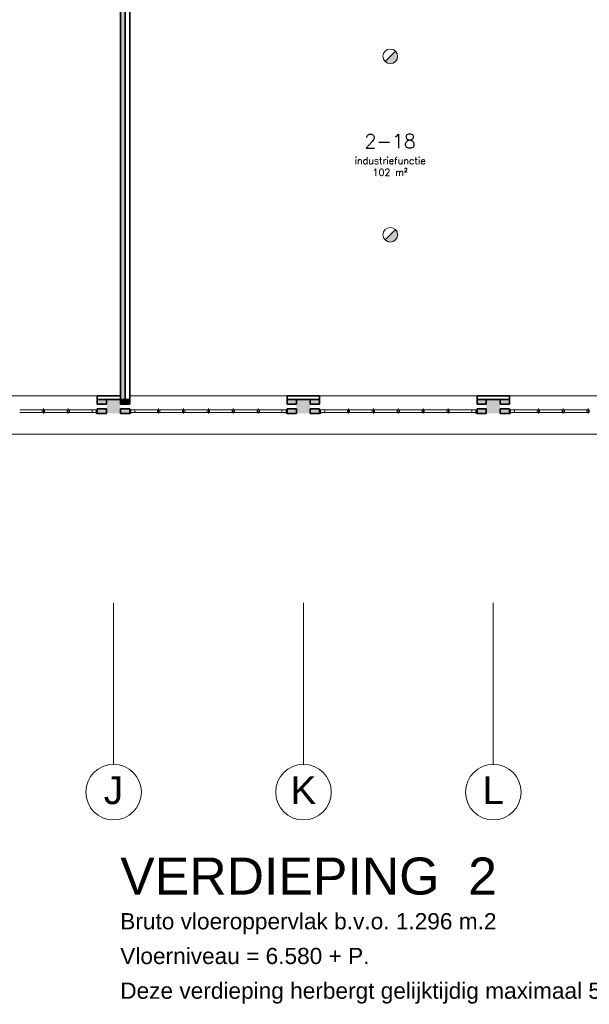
# Model space of a CAD drawing. Header units: millimetres. Extents: x -13022 to 1371524, y -38729 to 632593.
# Tile 313 of 381: x 766769 to 779069, y 561716 to 582980. Entities that reach past the tile are written whole.
import ezdxf
from ezdxf.enums import TextEntityAlignment as Align
from ezdxf.lldxf.tags import DXFTag

# ---------------------------------------------------------------- set-up
doc = ezdxf.new("R2010")
doc.units = ezdxf.units.MM
doc.header["$LTSCALE"] = 35
for name, color, linetype, lineweight in [('A LIJN 1', 1, 'Continuous', 20), ('A LIJN 2', 2, 'Continuous', 35), ('A LIJN 5', 5, 'Continuous', 13), ('A LIJN 9', 252, 'Continuous', 18), ('Al65----_beveiliging-inst', 92, 'Continuous', 9), ('B95 tekst', 7, 'Continuous', 25), ('brandveiligheid voorzieningen', 10, 'Continuous', 9)]:
    doc.layers.add(name, color=color, linetype=linetype, lineweight=lineweight)
doc.styles.add('Algemeen', font='simplex.shx', dxfattribs={"height": 2.5})
doc.styles.add('Arial20', font='arial.ttf', dxfattribs={"height": 0.18})
doc.styles.add('Arial40', font='arial.ttf', dxfattribs={"height": 0.18})
doc.styles.add('Arial6', font='arial.ttf', dxfattribs={"height": 0.18})
tags = doc.linetypes.add('DIVIDE2', pattern=[0.625, 0.25, -0.125, 0, -0.125, 0, -0.125]).pattern_tags.tags
tags[14:15] = [DXFTag(74, 4), DXFTag(75, 0), DXFTag(340, '0'), DXFTag(46, 1.0), DXFTag(50, 0.0), DXFTag(44, 0.0), DXFTag(45, 0.0)]
tags[12:13] = [DXFTag(74, 4), DXFTag(75, 0), DXFTag(340, '0'), DXFTag(46, 1.0), DXFTag(50, 0.0), DXFTag(44, 0.0), DXFTag(45, 0.0)]
tags[10:11] = [DXFTag(74, 4), DXFTag(75, 0), DXFTag(340, '0'), DXFTag(46, 1.0), DXFTag(50, 0.0), DXFTag(44, 0.0), DXFTag(45, 0.0)]
tags[8:9] = [DXFTag(74, 4), DXFTag(75, 0), DXFTag(340, '0'), DXFTag(46, 1.0), DXFTag(50, 0.0), DXFTag(44, 0.0), DXFTag(45, 0.0)]
tags[6:7] = [DXFTag(74, 4), DXFTag(75, 0), DXFTag(340, '0'), DXFTag(46, 1.0), DXFTag(50, 0.0), DXFTag(44, 0.0), DXFTag(45, 0.0)]
tags[4:5] = [DXFTag(74, 4), DXFTag(75, 0), DXFTag(340, '0'), DXFTag(46, 1.0), DXFTag(50, 0.0), DXFTag(44, 0.0), DXFTag(45, 0.0)]

# ---------------------------------------------------------------- blocks, each defined once
blk = doc.blocks.new('Brandmelder')
at = {"layer": 'brandveiligheid voorzieningen'}
blk.add_hatch(color=256, dxfattribs=at).paths.add_polyline_path([(76.62, -89.8, 0.198912), (75.85, -87.94), (72.13, -91.66, 0.668179)])
blk.add_line((72.13, -91.66), (75.85, -87.94), dxfattribs=at)
blk.add_circle((73.99, -89.8), 2.63, dxfattribs=at)

msp = doc.modelspace()

# ---------------------------------------------------------------- hatches: boundary and pattern name
at = {"layer": 'A LIJN 9', "ltscale": 0.1}
h = msp.add_hatch(color=256, dxfattribs=at)
h.dxf.hatch_style = 1
h.paths.add_polyline_path([(769044.265, 583518.871), (768944.265, 583518.871), (768944.265, 574777.872), (769044.265, 574777.872)])
h = msp.add_hatch(color=256, dxfattribs=at)
h.dxf.hatch_style = 1
h.paths.add_polyline_path([(768644.302, 574777.872), (768444.261, 574777.872), (768444.261, 574677.872), (768644.26, 574677.872)])
h.paths.add_polyline_path([(768644.302, 574577.869), (768444.261, 574577.869), (768444.261, 574477.869), (768644.26, 574477.869)])
h.paths.add_polyline_path([(769144.273, 574577.882), (768944.27, 574577.882), (768944.27, 574477.882), (769144.273, 574477.882)])
h = msp.add_hatch(color=256, dxfattribs=at)
h.dxf.hatch_style = 1
h.paths.add_polyline_path([(769144.273, 574777.872), (769044.265, 574777.872), (768944.265, 574777.872), (768944.27, 574677.872), (769144.273, 574677.872)])
h = msp.add_hatch(color=256, dxfattribs=at)
h.dxf.hatch_style = 1
h.paths.add_polyline_path([(772744.277, 574777.872), (772544.282, 574777.872), (772544.282, 574677.872), (772744.277, 574677.872)])
h.paths.add_polyline_path([(772744.319, 574577.869), (772544.282, 574577.869), (772544.282, 574477.869), (772744.277, 574477.869)])
h.paths.add_polyline_path([(773244.292, 574577.886), (773044.288, 574577.886), (773044.288, 574477.886), (773244.292, 574477.886)])
h.paths.add_polyline_path([(773244.292, 574777.876), (773044.288, 574777.876), (773044.288, 574677.876), (773244.292, 574677.876)])
h = msp.add_hatch(color=256, dxfattribs=at)
h.dxf.hatch_style = 1
h.paths.add_polyline_path([(776844.337, 574577.869), (776644.292, 574577.869), (776644.292, 574477.869), (776844.295, 574477.869)])
h.paths.add_polyline_path([(776844.295, 574777.876), (776644.292, 574777.876), (776644.292, 574677.876), (776844.295, 574677.876)])
h.paths.add_polyline_path([(777344.302, 574777.884), (777144.305, 574777.884), (777144.305, 574677.88), (777344.302, 574677.892)])
h.paths.add_polyline_path([(777344.302, 574577.89), (777144.305, 574577.89), (777144.305, 574477.89), (777344.302, 574477.89)])

# ---------------------------------------------------------------- linework, layer by layer
at = {"layer": 'A LIJN 1', "linetype": 'Continuous'}
msp.add_line((796748.361, 574027.902), (744281.704, 574027.902), dxfattribs=at)
at = {"layer": 'A LIJN 1', "color": 1, "linetype": 'DIVIDE2'}
for p, q in [((768794.172, 570382.863), (768794.172, 566897.871)), ((772894.168, 570382.863), (772894.168, 566897.871)), ((776994.165, 570382.863), (776994.165, 566897.871))]:
    msp.add_line(p, q, dxfattribs=at)
at = {"layer": 'A LIJN 1', "color": 2, "linetype": 'Continuous', "lineweight": 0}
for centre, ratio, start_param, end_param in [((768797.17, 566297.872), 0.999712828, 0.000005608, 6.283180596), ((772897.174, 566297.872), 0.999717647, 0.00000562, 6.283180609), ((776997.171, 566297.872), 0.999712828, 0.000005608, 6.283180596)]:
    msp.add_ellipse(centre, major_axis=(0.36, 600), ratio=ratio, start_param=start_param, end_param=end_param, dxfattribs=at)
at = {"layer": 'A LIJN 2'}
for p, q in [((768944.265, 583518.872), (768944.265, 574777.872)), ((769044.265, 583518.872), (769044.265, 574777.872)), ((769144.265, 574777.872), (769144.265, 583418.872)), ((768444.261, 574857.872), (768944.265, 574857.872)), ((768444.261, 574777.872), (768444.261, 574857.872)), ((768444.261, 574777.872), (768944.265, 574777.872)), ((768444.261, 574677.872), (768444.261, 574777.872)), ((768644.26, 574677.872), (768644.302, 574777.872)), ((769044.265, 574777.872), (768944.265, 574777.872)), ((769144.265, 574777.872), (769044.265, 574777.872)), ((769144.273, 574777.872), (769144.273, 574677.872)), ((772544.282, 574857.884), (773244.292, 574857.884)), ((772544.282, 574777.884), (772544.282, 574857.884)), ((772544.282, 574777.884), (773244.292, 574777.884)), ((772544.282, 574777.872), (772744.277, 574777.872)), ((772544.282, 574777.872), (772544.282, 574677.872)), ((772744.277, 574777.872), (772744.277, 574677.872)), ((773044.288, 574777.876), (773244.292, 574777.876)), ((773044.288, 574777.876), (773044.288, 574677.876)), ((773244.292, 574777.884), (773244.292, 574857.884)), ((773244.292, 574777.876), (773244.292, 574677.876)), ((776644.292, 574857.884), (777344.302, 574857.884)), ((776644.292, 574777.884), (776644.292, 574857.884)), ((776644.292, 574777.884), (777344.302, 574777.884)), ((776644.292, 574777.876), (776844.295, 574777.876)), ((776644.292, 574777.876), (776644.292, 574677.876)), ((776844.295, 574777.876), (776844.295, 574677.876)), ((777144.305, 574777.88), (777144.305, 574677.88)), ((777344.302, 574777.884), (777344.302, 574857.884)), ((777344.302, 574777.892), (777344.302, 574677.892)), ((768444.261, 574677.872), (768644.26, 574677.872)), ((768444.261, 574577.869), (768644.302, 574577.869)), ((768444.261, 574477.869), (768444.261, 574577.869)), ((768644.26, 574477.869), (768644.302, 574577.869)), ((768944.27, 574677.872), (769144.273, 574677.872)), ((768944.27, 574577.882), (769144.273, 574577.882)), ((768944.27, 574477.882), (768944.27, 574577.882)), ((769144.273, 574477.882), (769144.273, 574577.882)), ((772544.282, 574677.872), (772744.277, 574677.872)), ((772544.282, 574577.869), (772744.319, 574577.869)), ((772544.282, 574477.869), (772544.282, 574577.869)), ((772744.277, 574477.869), (772744.319, 574577.869)), ((773044.288, 574677.876), (773244.292, 574677.876)), ((773044.288, 574577.886), (773244.292, 574577.886)), ((773044.288, 574477.886), (773044.288, 574577.886)), ((773244.292, 574477.886), (773244.292, 574577.886)), ((776644.292, 574677.876), (776844.295, 574677.876)), ((776644.292, 574577.869), (776844.337, 574577.869)), ((776644.292, 574477.869), (776644.292, 574577.869)), ((776844.295, 574477.869), (776844.337, 574577.869)), ((777144.305, 574677.88), (777344.302, 574677.892)), ((777144.305, 574577.89), (777344.302, 574577.89)), ((777144.305, 574477.89), (777144.305, 574577.89)), ((777344.302, 574477.89), (777344.302, 574577.89)), ((768444.261, 574477.869), (768644.26, 574477.869)), ((768944.27, 574477.882), (769144.273, 574477.882)), ((772544.282, 574477.869), (772744.277, 574477.869)), ((773044.288, 574477.886), (773244.292, 574477.886)), ((776644.292, 574477.869), (776844.295, 574477.869)), ((777144.305, 574477.89), (777344.302, 574477.89))]:
    msp.add_line(p, q, dxfattribs=at)
at = {"layer": 'A LIJN 2', "ltscale": 0.1}
msp.add_line((768944.27, 574677.872), (768944.265, 574777.872), dxfattribs=at)
at = {"layer": 'A LIJN 2'}
for points in [[(768944.27, 574477.882, -15000.001), (768644.26, 574477.882, -15000.001), (768944.27, 574777.872, -15000.001), (768644.26, 574777.88, -15000.001)], [(773044.288, 574477.886, -15000.001), (772744.277, 574477.886, -15000.001), (773044.288, 574777.876, -15000.001), (772744.277, 574777.884, -15000.001)], [(777144.305, 574477.89, -15000.001), (776844.295, 574477.89, -15000.001), (777144.305, 574777.88, -15000.001), (776844.295, 574777.888, -15000.001)]]:
    msp.add_trace(points, dxfattribs=at)
at = {"layer": 'A LIJN 5', "linetype": 'Continuous'}
for p, q in [((765044.258, 574857.86), (768444.267, 574857.86)), ((769144.275, 574857.86), (772544.284, 574857.86)), ((773244.292, 574857.86), (776644.302, 574857.86)), ((777344.31, 574857.86), (780744.319, 574857.86)), ((766769.241, 574557.862), (767256.713, 574557.862)), ((767281.715, 574582.862), (767281.715, 574472.862)), ((767306.716, 574557.862), (767794.265, 574557.862)), ((767819.263, 574582.862), (767819.263, 574472.862)), ((767844.264, 574557.862), (768331.767, 574557.862)), ((769256.774, 574557.862), (769744.247, 574557.862)), ((769769.225, 574582.862), (769769.225, 574472.862)), ((769794.227, 574557.862), (770281.78, 574557.862)), ((770306.777, 574582.862), (770306.777, 574472.862)), ((770331.775, 574557.862), (770819.255, 574557.862)), ((770844.257, 574582.862), (770844.257, 574472.862)), ((770869.258, 574557.862), (771356.731, 574557.862)), ((771381.732, 574582.862), (771381.732, 574472.862)), ((771406.734, 574557.862), (771894.283, 574557.862)), ((771919.28, 574582.862), (771919.28, 574472.862)), ((771944.282, 574557.862), (772431.785, 574557.862)), ((773356.792, 574557.862), (773844.264, 574557.862)), ((773869.243, 574582.862), (773869.243, 574472.862)), ((773894.244, 574557.862), (774381.797, 574557.862)), ((774406.795, 574582.862), (774406.795, 574472.862)), ((774431.792, 574557.862), (774919.273, 574557.862)), ((774944.274, 574582.862), (774944.274, 574472.862)), ((774969.276, 574557.862), (775456.748, 574557.862)), ((775481.75, 574582.862), (775481.75, 574472.862)), ((775506.751, 574557.862), (775994.3, 574557.862)), ((776019.298, 574582.862), (776019.298, 574472.862)), ((776044.299, 574557.862), (776531.802, 574557.862)), ((777456.809, 574557.862), (777944.282, 574557.862)), ((777969.26, 574582.862), (777969.26, 574472.862)), ((777994.262, 574557.862), (778481.814, 574557.862)), ((778506.812, 574582.862), (778506.812, 574472.862)), ((778531.81, 574557.862), (779019.29, 574557.862)), ((779044.292, 574582.862), (779044.292, 574472.862)), ((767256.713, 574497.858), (766769.241, 574497.858)), ((767794.265, 574497.858), (767306.716, 574497.858)), ((768331.767, 574497.858), (767844.264, 574497.858)), ((769744.247, 574497.858), (769256.774, 574497.858)), ((770281.78, 574497.858), (769794.227, 574497.858)), ((770819.255, 574497.858), (770331.775, 574497.858)), ((771356.731, 574497.858), (770869.258, 574497.858)), ((771894.283, 574497.858), (771406.734, 574497.858)), ((772431.785, 574497.858), (771944.282, 574497.858)), ((773844.264, 574497.858), (773356.792, 574497.858)), ((774381.797, 574497.858), (773894.244, 574497.858)), ((774919.273, 574497.858), (774431.792, 574497.858)), ((775456.748, 574497.858), (774969.276, 574497.858)), ((775994.3, 574497.858), (775506.751, 574497.858)), ((776531.802, 574497.858), (776044.299, 574497.858)), ((777944.282, 574497.858), (777456.809, 574497.858)), ((778481.814, 574497.858), (777994.262, 574497.858)), ((779019.29, 574497.858), (778531.81, 574497.858))]:
    msp.add_line(p, q, dxfattribs=at)
for points in [[(767256.713, 574557.862), (767306.716, 574557.862), (767306.716, 574497.858), (767256.713, 574497.858)], [(767794.265, 574557.862), (767844.264, 574557.862), (767844.264, 574497.858), (767794.265, 574497.858)], [(768331.767, 574557.862), (768421.764, 574557.862), (768421.764, 574497.858), (768331.767, 574497.858)], [(768421.764, 574477.861), (768444.267, 574477.861), (768444.267, 574557.862), (768421.764, 574557.862)], [(769144.275, 574477.861), (769166.774, 574477.861), (769166.774, 574557.862), (769144.275, 574557.862)], [(769166.774, 574557.862), (769256.755, 574557.862), (769256.755, 574497.858), (769166.774, 574497.858)], [(769744.228, 574557.862), (769794.208, 574557.862), (769794.208, 574497.858), (769744.228, 574497.858)], [(770281.764, 574557.862), (770331.767, 574557.862), (770331.767, 574497.858), (770281.764, 574497.858)], [(770819.247, 574557.862), (770869.251, 574557.862), (770869.251, 574497.858), (770819.247, 574497.858)], [(771356.731, 574557.862), (771406.734, 574557.862), (771406.734, 574497.858), (771356.731, 574497.858)], [(771894.283, 574557.862), (771944.282, 574557.862), (771944.282, 574497.858), (771894.283, 574497.858)], [(772431.785, 574557.862), (772521.781, 574557.862), (772521.781, 574497.858), (772431.785, 574497.858)], [(772521.781, 574477.861), (772544.284, 574477.861), (772544.284, 574557.862), (772521.781, 574557.862)], [(773244.292, 574477.861), (773266.792, 574477.861), (773266.792, 574557.862), (773244.292, 574557.862)], [(773266.792, 574557.862), (773356.773, 574557.862), (773356.773, 574497.858), (773266.792, 574497.858)], [(773844.245, 574557.862), (773894.225, 574557.862), (773894.225, 574497.858), (773844.245, 574497.858)], [(774381.782, 574557.862), (774431.785, 574557.862), (774431.785, 574497.858), (774381.782, 574497.858)], [(774919.265, 574557.862), (774969.268, 574557.862), (774969.268, 574497.858), (774919.265, 574497.858)], [(775456.748, 574557.862), (775506.751, 574557.862), (775506.751, 574497.858), (775456.748, 574497.858)], [(775994.3, 574557.862), (776044.299, 574557.862), (776044.299, 574497.858), (775994.3, 574497.858)], [(776531.802, 574557.862), (776621.799, 574557.862), (776621.799, 574497.858), (776531.802, 574497.858)], [(776621.799, 574477.861), (776644.302, 574477.861), (776644.302, 574557.862), (776621.799, 574557.862)], [(777344.31, 574477.861), (777366.809, 574477.861), (777366.809, 574557.862), (777344.31, 574557.862)], [(777366.809, 574557.862), (777456.79, 574557.862), (777456.79, 574497.858), (777366.809, 574497.858)], [(777944.263, 574557.862), (777994.243, 574557.862), (777994.243, 574497.858), (777944.263, 574497.858)], [(778481.799, 574557.862), (778531.802, 574557.862), (778531.802, 574497.858), (778481.799, 574497.858)], [(779019.282, 574557.862), (779069.285, 574557.862), (779069.285, 574497.858), (779019.282, 574497.858)]]:
    msp.add_3dface(points, dxfattribs=at)

# ---------------------------------------------------------------- block references
at = {"layer": 'Al65----_beveiliging-inst', "xscale": 60, "yscale": 60, "zscale": 60}
for p in [(770332.337, 587576.618), (770332.337, 583722.553)]:
    msp.add_blockref('Brandmelder', p, dxfattribs=at)

# ---------------------------------------------------------------- texts
at = {"layer": 'A LIJN 1', "style": 'Arial20'}
for s, p in [('J', (768794.172, 566039.303)), ('L', (776994.165, 566039.303))]:
    msp.add_text(s, height=600, rotation=359.9654666, dxfattribs=at).set_placement(p, align=Align.CENTER)
at = {"layer": 'A LIJN 1', "style": 'Arial20', "oblique": 360}
msp.add_text('K', height=600, rotation=359.9654666, dxfattribs=at).set_placement((772894.168, 566039.303), align=Align.CENTER)
at = {"layer": 'A LIJN 1', "linetype": 'ByBlock', "style": 'Arial40'}
msp.add_text('VERDIEPING  2', height=799.99999, rotation=0.0006011, dxfattribs=at).set_placement((768940.339, 564085.552))
at = {"layer": 'A LIJN 1', "linetype": 'ByBlock', "style": 'Arial6'}
for s, p in [('Bruto vloeroppervlak b.v.o. 1.296 m.2', (768940.339, 563335.552)), ('Vloerniveau = 6.580 + P.', (768940.339, 562585.552)), ('Deze verdieping herbergt gelijktijdig maximaal 500 personen', (768940.339, 561835.552))]:
    msp.add_text(s, height=349.99999, dxfattribs=at).set_placement(p)
at = {"layer": 'B95 tekst', "insert": (774768.12, 580508.285), "char_height": 300, "width": 4383.91272, "attachment_point": 2, "style": 'Algemeen'}
msp.add_mtext('\\pt3600;2-18\\P{\\H0.5x;\\C1;industriefunctie\\P\\ptz;\\C256;102 m²}', dxfattribs=at)

doc.saveas('drawing.dxf')
